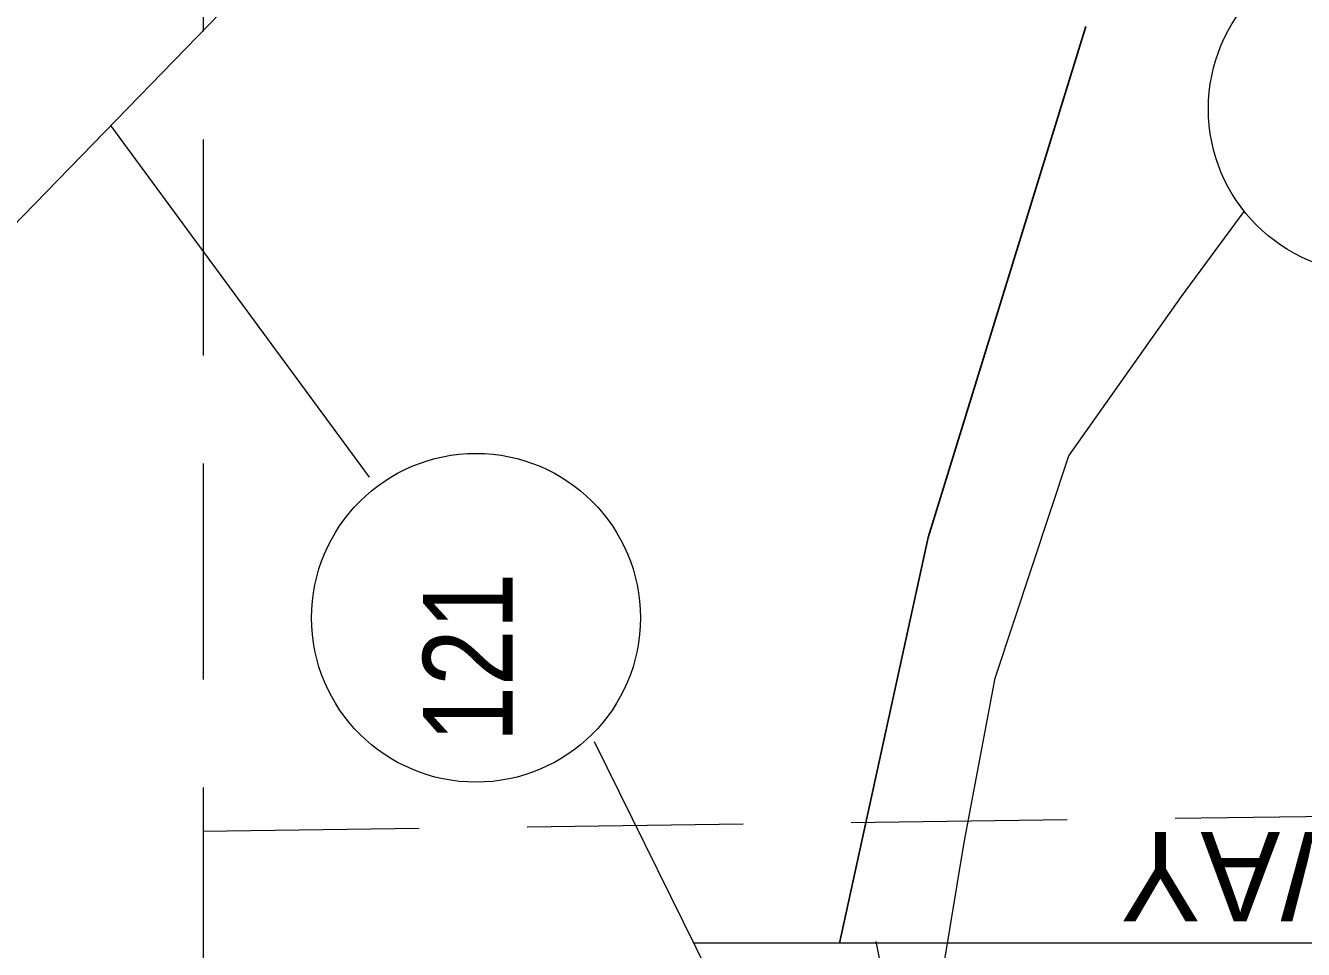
# Model space of a CAD drawing. Extents: x 2363323 to 2367082, y 6956018 to 6980837.
# Drawn here: x 2365838.7 to 2365911.5, y 6980732.7 to 6980785.4 of the extents above; entities that cross this region are included whole.
import ezdxf

# ---------------------------------------------------------------- set-up
doc = ezdxf.new("R2010")
doc.units = 0
doc.header["$LTSCALE"] = 4.1
doc.linetypes.add('MEDIUM_DASHED', pattern=[4.5, 3, -1.5])
doc.layers.add('62', color=7, linetype='Continuous', lineweight=13)
doc.layers.add('63', color=7, linetype='Continuous', lineweight=13)

msp = doc.modelspace()

# ---------------------------------------------------------------- linework, layer by layer
at = {"layer": '62', "linetype": 'MEDIUM_DASHED'}
for p, q in [((2365848.822, 6980834.218), (2365848.821, 6980385.954)), ((2365848.822, 6980739.484), (2366129.802, 6980743.218))]:
    msp.add_line(p, q, dxfattribs=at)
at = {"layer": '62'}
for p, q in [((2365858.294, 6980759.644), (2365843.556, 6980779.672)), ((2365904.537, 6980769.93), (2365908.092, 6980774.768)), ((2365945.086, 6980733.094), (2365876.769, 6980733.094)), ((2365889.414, 6980722.292), (2365887.142, 6980733.186))]:
    msp.add_line(p, q, dxfattribs=at)
at = {"layer": '62', "lineweight": 25}
for points in [[(2365753.976, 6980728.911), (2365775.622, 6980736.2), (2365810.86, 6980748.104), (2365833.947, 6980769.772), (2365857.058, 6980793.579), (2365861.646, 6980795.718)], [(2365899.089, 6980785.32), (2365890.112, 6980756.204), (2365885.049, 6980733.094)]]:
    msp.add_lwpolyline(points, dxfattribs=at)
at = {"layer": '62'}
for points in [[(2365892.159, 6980738.832), (2365893.914, 6980748.194), (2365898.122, 6980760.862), (2365904.537, 6980769.93)], [(2365887.232, 6980710.322), (2365880.752, 6980720.898), (2365879.064, 6980728.456), (2365871.099, 6980744.57)], [(2365892.52, 6980708.793), (2365889.414, 6980722.292), (2365892.159, 6980738.832)]]:
    msp.add_lwpolyline(points, dxfattribs=at)
for centre in [(2365915.424, 6980780.62), (2365864.357, 6980751.631)]:
    msp.add_circle(centre, 9.364, dxfattribs=at)
at = {"layer": '63', "linetype": 'MEDIUM_DASHED'}
for p, q in [((2365848.822, 6980834.218), (2365848.821, 6980385.954)), ((2365848.822, 6980739.484), (2366129.802, 6980743.218))]:
    msp.add_line(p, q, dxfattribs=at)
at = {"layer": '63'}
for p, q in [((2365858.294, 6980759.644), (2365843.556, 6980779.672)), ((2365904.537, 6980769.93), (2365908.092, 6980774.768)), ((2365945.086, 6980733.094), (2365876.769, 6980733.094)), ((2365889.414, 6980722.292), (2365887.142, 6980733.186))]:
    msp.add_line(p, q, dxfattribs=at)
at = {"layer": '63', "lineweight": 25}
for points in [[(2365753.976, 6980728.911), (2365775.622, 6980736.2), (2365810.86, 6980748.104), (2365833.947, 6980769.772), (2365857.058, 6980793.579), (2365861.646, 6980795.718)], [(2365899.089, 6980785.32), (2365890.112, 6980756.204), (2365885.049, 6980733.094)]]:
    msp.add_lwpolyline(points, dxfattribs=at)
at = {"layer": '63'}
for points in [[(2365892.159, 6980738.832), (2365893.914, 6980748.194), (2365898.122, 6980760.862), (2365904.537, 6980769.93)], [(2365887.232, 6980710.322), (2365880.752, 6980720.898), (2365879.064, 6980728.456), (2365871.099, 6980744.57)], [(2365892.52, 6980708.793), (2365889.414, 6980722.292), (2365892.159, 6980738.832)]]:
    msp.add_lwpolyline(points, dxfattribs=at)
for centre in [(2365915.424, 6980780.62), (2365864.357, 6980751.631)]:
    msp.add_circle(centre, 9.364, dxfattribs=at)

# ---------------------------------------------------------------- texts
at = {"layer": '62', "width": 0.85}
msp.add_text('121', height=5.099, rotation=90, dxfattribs=at).set_placement((2365866.437, 6980744.524))
at = {"layer": '62'}
msp.add_text('PARKWAY', height=5.099, rotation=180, dxfattribs=at).set_placement((2365935.159, 6980739.44))
at = {"layer": '63', "width": 0.85}
msp.add_text('121', height=5.099, rotation=90, dxfattribs=at).set_placement((2365866.437, 6980744.524))
at = {"layer": '63'}
msp.add_text('PARKWAY', height=5.099, rotation=180, dxfattribs=at).set_placement((2365935.159, 6980739.44))

doc.saveas('drawing.dxf')
